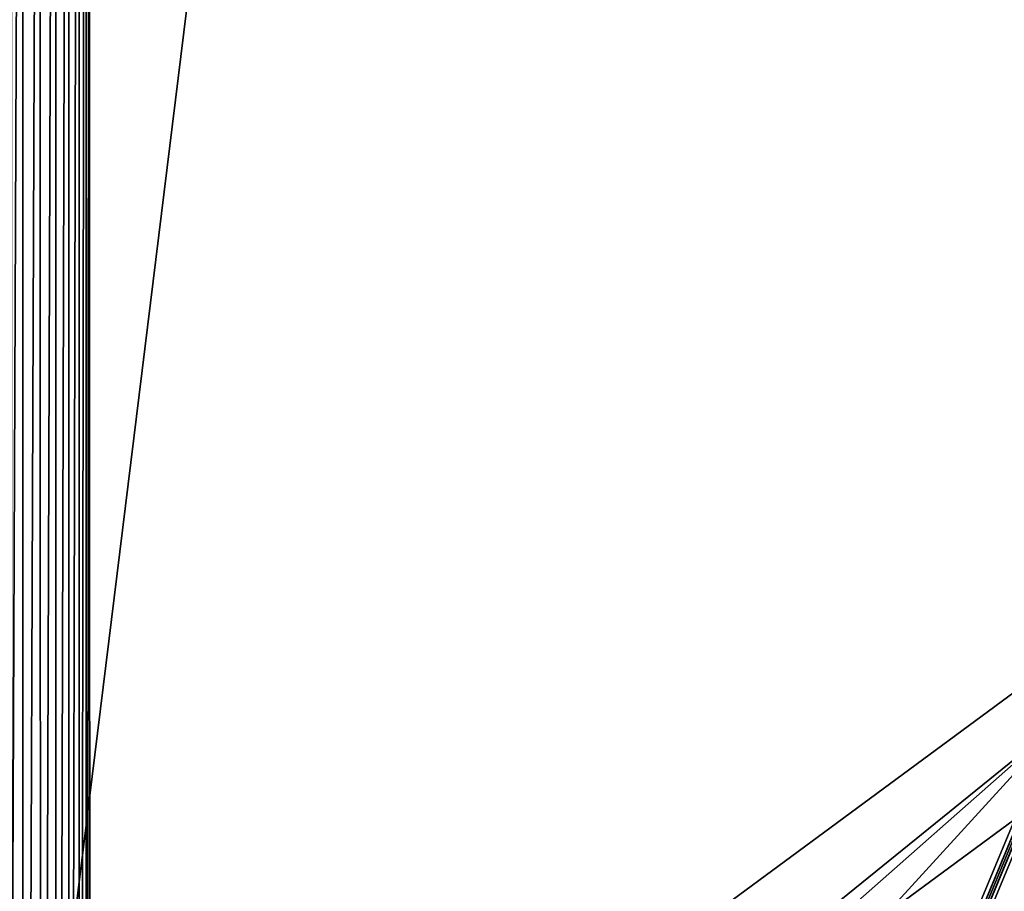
# Model space of a CAD drawing. Header units: metres. Extents: x -206 to 75, y -104 to 104.
# Tile 911 of 1056: x -30 to -2, y -5 to 20. Entities that reach past the tile are written whole.
import ezdxf

# ---------------------------------------------------------------- set-up
doc = ezdxf.new("R2010")
doc.units = ezdxf.units.M
doc.layers.add('solid_01_1-CONSUMER_THERM_B_125288', color=7, linetype='CONTINUOUS')

msp = doc.modelspace()

# ---------------------------------------------------------------- linework, layer by layer
at = {"layer": 'solid_01_1-CONSUMER_THERM_B_125288'}
for points in [[(-27.776106, 66.214066), (28.050987, 67.836098), (-27.757145, -66.232315)], [(28.050987, 67.836098), (-27.757065, -66.785934), (-27.757145, -66.232315)], [(28.050987, 67.836098), (27.851068, 67.319839), (-27.757065, -66.785934)], [(27.851068, 67.319839), (27.74942, 66.775635), (-27.757065, -66.785934)], [(27.74942, 66.775635), (-28.058632, -67.846397), (-27.858715, -67.330139)], [(27.74942, 66.775635), (27.749498, 66.222015), (-28.058632, -67.846397)], [(27.74942, 66.775635), (-27.858715, -67.330139), (-27.757065, -66.785934)], [(27.749498, 66.222015), (27.768459, -66.224365), (-28.058632, -67.846397)], [(-27.877756, 65.669861), (-27.776106, 66.214066), (-27.85895, -65.688141)], [(-27.776106, 66.214066), (-27.757145, -66.232315), (-27.85895, -65.688141)], [(-28.077673, 65.153603), (-27.877756, 65.669861), (-28.059015, -65.171936)], [(-27.877756, 65.669861), (-27.85895, -65.688141), (-28.059015, -65.171936)], [(-28.369049, 64.682869), (-28.077673, 65.153603), (-28.350525, -64.701286)], [(-28.077673, 65.153603), (-28.059015, -65.171936), (-28.350525, -64.701286)], [(-28.741959, 64.273697), (-28.369049, 64.682869), (-28.723553, -64.292221)], [(-28.369049, 64.682869), (-28.350525, -64.701286), (-28.723553, -64.292221)], [(-29.183702, 63.94001), (-28.741959, 64.273697), (-29.165392, -63.95866)], [(-28.741959, 64.273697), (-28.723553, -64.292221), (-29.165392, -63.95866)], [(-29.679237, 63.69318), (-29.183702, 63.94001), (-29.660997, -63.711971)], [(-29.183702, 63.94001), (-29.165392, -63.95866), (-29.660997, -63.711971)], [(-30.211685, 63.541607), (-29.679237, 63.69318), (-30.193489, -63.560551)], [(-29.679237, 63.69318), (-29.660997, -63.711971), (-30.193489, -63.560551)], [(-37.500069, 41.072453, 108.410858), (37.499931, 41.072487, 108.410858), (-37.500031, -41.072514, 108.410858)], [(37.499931, 41.072487, 108.410858), (37.499969, -41.072479, 108.410858), (-37.500031, -41.072514, 108.410858)], [(-42.500034, -37.500031, 108.5), (42.499931, 37.500008, 108.5), (-42.500069, 37.499969, 108.5)], [(-42.500034, -37.500031, 108.5), (42.499966, -37.499992, 108.5), (42.499931, 37.500008, 108.5)], [(-25.000059, 20.258665, 6), (-30.000059, 20.299974, 6), (-30.00004, -20.300026, 6)], [(24.999941, 20.258688, 6), (-25.000059, 20.258665, 6), (-30.00004, -20.300026, 6)], [(-25.00004, -20.258713, 6), (24.999941, 20.258688, 6), (-30.00004, -20.300026, 6)], [(-25.00004, -20.258713, 6), (29.999941, 20.300001, 6), (24.999941, 20.258688, 6)], [(-25.00004, -20.258713, 6), (24.99996, -20.25869, 6), (29.999941, 20.300001, 6)]]:
    msp.add_3dface(points, dxfattribs=at)

doc.saveas('drawing.dxf')
